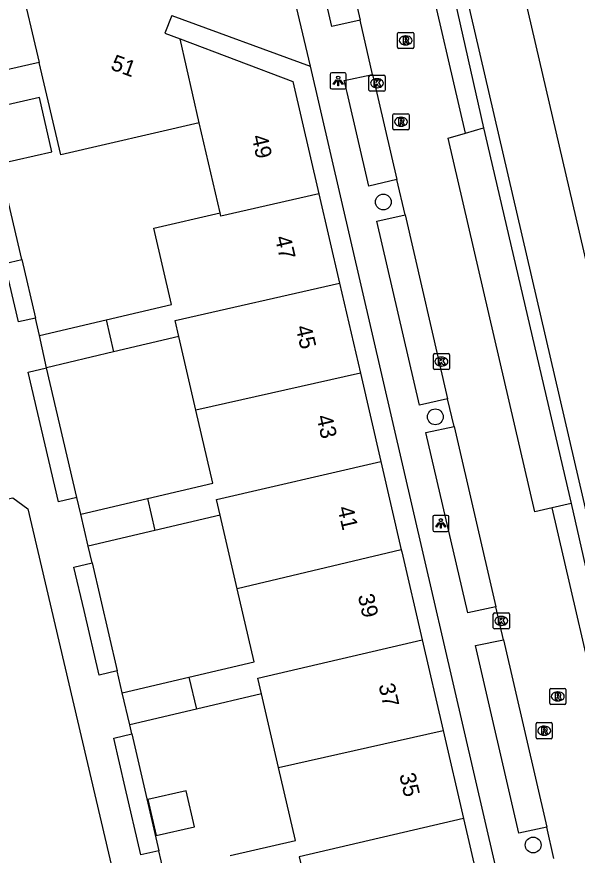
# Model space of a CAD drawing. Extents: x 156414 to 157775, y 382335 to 383765.
# Drawn here: x 156926.2 to 156961.1, y 383071.6 to 383123.7 of the extents above; entities that cross this region are included whole.
import ezdxf

# ---------------------------------------------------------------- set-up
doc = ezdxf.new("R2010")
doc.units = 0
for name, color, linetype in [('IMGEO_Boom', 7, 'Continuous'), ('IMGEO_Erf', 7, 'Continuous'), ('IMGEO_Fietspad_gesloten', 7, 'Continuous'), ('IMGEO_Haag', 7, 'Continuous'), ('IMGEO_Kolk', 7, 'Continuous'), ('IMGEO_Lichtpunt', 7, 'Continuous'), ('IMGEO_Pand', 7, 'Continuous'), ('IMGEO_Pand_nummerreeks', 7, 'Continuous'), ('IMGEO_Parkeervlak_open', 7, 'Continuous'), ('IMGEO_Rijbaan_lokaal_gesloten', 7, 'Continuous'), ('IMGEO_Rioolput', 7, 'Continuous'), ('IMGEO_Voetpad_open', 7, 'Continuous')]:
    doc.layers.add(name, color=color, linetype=linetype)

msp = doc.modelspace()

# ---------------------------------------------------------------- linework, layer by layer
at = {"layer": 'IMGEO_Boom'}
for centre in [(156949.021, 383112.178), (156952.253, 383098.818), (156958.336, 383072.189)]:
    msp.add_circle(centre, 0.489, dxfattribs=at)
at = {"layer": 'IMGEO_Erf'}
for points in [[(156926.546, 383108.606), (156927.401, 383104.963)], [(156929.966, 383093.793), (156928.092, 383101.872)], [(156930.916, 383089.738), (156932.466, 383083.023)], [(156933.388, 383079.097), (156935.073, 383071.831)]]:
    msp.add_lwpolyline(points, dxfattribs=at)
at = {"layer": 'IMGEO_Fietspad_gesloten'}
for points in [[(156956.998, 383128.424), (156976.896, 383042.722), (156978.21, 383036.937), (156979.748, 383030.207)], [(156976.49, 383029.242), (156976.279, 383030.186), (156973.443, 383042.041), (156953.568, 383127.732)]]:
    msp.add_lwpolyline(points, dxfattribs=at)
at = {"layer": 'IMGEO_Haag'}
for points in [[(156952.823, 383127.564), (156955.248, 383116.782)], [(156960.7, 383093.429), (156964.042, 383078.699)]]:
    msp.add_lwpolyline(points, dxfattribs=at)
at = {"layer": 'IMGEO_Kolk'}
for p, q in [((156948.204, 383120.066), (156949.056, 383120.066)), ((156948.129, 383119.14), (156948.129, 383119.992)), ((156948.617, 383119.846), (156948.642, 383119.846)), ((156949.13, 383119.992), (156949.13, 383119.14)), ((156949.056, 383119.066), (156948.204, 383119.066)), ((156948.64, 383119.286), (156948.615, 383119.286)), ((156952.132, 383101.828), (156952.132, 383102.68)), ((156952.207, 383102.754), (156953.059, 383102.754)), ((156952.62, 383102.534), (156952.645, 383102.534)), ((156953.133, 383102.68), (156953.133, 383101.828)), ((156952.643, 383101.974), (156952.618, 383101.974)), ((156953.059, 383101.754), (156952.207, 383101.754)), ((156955.858, 383085.702), (156955.858, 383086.554)), ((156955.933, 383086.628), (156956.785, 383086.628)), ((156956.346, 383086.408), (156956.371, 383086.408)), ((156956.859, 383086.554), (156956.859, 383085.702)), ((156956.785, 383085.628), (156955.933, 383085.628)), ((156956.369, 383085.848), (156956.344, 383085.848))]:
    msp.add_line(p, q, dxfattribs=at)
for points in [[(156948.204, 383120.066), (156949.056, 383120.066)], [(156948.129, 383119.14), (156948.129, 383119.992)], [(156948.45, 383119.766), (156948.573, 383119.766), (156948.573, 383119.615), (156948.703, 383119.766), (156948.867, 383119.766), (156948.721, 383119.615), (156948.874, 383119.366), (156948.722, 383119.366), (156948.637, 383119.53), (156948.573, 383119.463), (156948.573, 383119.366), (156948.45, 383119.366), (156948.45, 383119.766)], [(156949.13, 383119.992), (156949.13, 383119.14)], [(156949.056, 383119.066), (156948.204, 383119.066)], [(156952.132, 383101.828), (156952.132, 383102.68)], [(156952.207, 383102.754), (156953.059, 383102.754)], [(156952.453, 383102.454), (156952.576, 383102.454), (156952.576, 383102.303), (156952.706, 383102.454), (156952.87, 383102.454), (156952.724, 383102.303), (156952.877, 383102.054), (156952.725, 383102.054), (156952.64, 383102.218), (156952.576, 383102.151), (156952.576, 383102.054), (156952.453, 383102.054), (156952.453, 383102.454)], [(156953.133, 383102.68), (156953.133, 383101.828)], [(156953.059, 383101.754), (156952.207, 383101.754)], [(156955.858, 383085.702), (156955.858, 383086.554)], [(156955.933, 383086.628), (156956.785, 383086.628)], [(156956.179, 383086.328), (156956.302, 383086.328), (156956.302, 383086.177), (156956.432, 383086.328), (156956.596, 383086.328), (156956.45, 383086.177), (156956.603, 383085.928), (156956.451, 383085.928), (156956.366, 383086.092), (156956.302, 383086.025), (156956.302, 383085.928), (156956.179, 383085.928), (156956.179, 383086.328)], [(156956.859, 383086.554), (156956.859, 383085.702)], [(156956.785, 383085.628), (156955.933, 383085.628)]]:
    msp.add_lwpolyline(points, dxfattribs=at)
for centre, start, end in [((156948.206, 383119.99), 91.552, 178.448), ((156948.206, 383119.99), 91.552, 178.448), ((156949.054, 383119.99), 1.552, 88.448), ((156949.054, 383119.99), 1.552, 88.448), ((156948.206, 383119.142), 181.552, 268.448), ((156948.206, 383119.142), 181.552, 268.448), ((156949.054, 383119.142), 271.552, 358.448), ((156949.054, 383119.142), 271.552, 358.448), ((156952.209, 383102.678), 91.552, 178.448), ((156952.209, 383102.678), 91.552, 178.448), ((156953.057, 383102.678), 1.552, 88.448), ((156953.057, 383102.678), 1.552, 88.448), ((156952.209, 383101.83), 181.552, 268.448), ((156952.209, 383101.83), 181.552, 268.448), ((156953.057, 383101.83), 271.552, 358.448), ((156953.057, 383101.83), 271.552, 358.448), ((156955.935, 383086.552), 91.552, 178.448), ((156955.935, 383086.552), 91.552, 178.448), ((156956.783, 383086.552), 1.552, 88.448), ((156956.783, 383086.552), 1.552, 88.448), ((156955.935, 383085.704), 181.552, 268.448), ((156955.935, 383085.704), 181.552, 268.448), ((156956.783, 383085.704), 271.552, 358.448), ((156956.783, 383085.704), 271.552, 358.448)]:
    msp.add_arc(centre, 0.0765, start, end, dxfattribs=at)
for centre, major_axis, ratio, start_param, end_param in [((156948.616, 383119.566), (-0.387, 0.002), 0.722429, 4.712389, 7.853982), ((156948.641, 383119.566), (-0.39, 0.002), 0.717154, 1.570796, 4.712389), ((156952.619, 383102.254), (-0.387, 0.002), 0.722429, 4.712389, 7.853982), ((156952.644, 383102.254), (-0.39, 0.002), 0.717154, 1.570796, 4.712389), ((156956.345, 383086.128), (-0.387, 0.002), 0.722429, 4.712389, 7.853982), ((156956.37, 383086.128), (-0.39, 0.002), 0.717154, 1.570796, 4.712389)]:
    msp.add_ellipse(centre, major_axis=major_axis, ratio=ratio, start_param=start_param, end_param=end_param, dxfattribs=at)
at = {"layer": 'IMGEO_Lichtpunt'}
for p, q in [((156945.717, 383120.115), (156945.717, 383119.308)), ((156945.717, 383120.115), (156945.717, 383119.308)), ((156946.619, 383120.21), (156945.811, 383120.21)), ((156946.619, 383120.21), (156945.811, 383120.21)), ((156946.713, 383119.308), (156946.713, 383120.115)), ((156946.713, 383119.308), (156946.713, 383120.115)), ((156945.811, 383119.214), (156946.619, 383119.214)), ((156945.811, 383119.214), (156946.619, 383119.214)), ((156952.096, 383092.592), (156952.096, 383091.785)), ((156952.096, 383092.592), (156952.096, 383091.785)), ((156952.998, 383092.687), (156952.19, 383092.687)), ((156952.998, 383092.687), (156952.19, 383092.687)), ((156953.092, 383091.785), (156953.092, 383092.592)), ((156953.092, 383091.785), (156953.092, 383092.592)), ((156952.19, 383091.691), (156952.998, 383091.691)), ((156952.19, 383091.691), (156952.998, 383091.691))]:
    msp.add_line(p, q, dxfattribs=at)
for points in [[(156946.091, 383119.779), (156946.13, 383119.751), (156945.942, 383119.489), (156945.904, 383119.516), (156946.091, 383119.779)], [(156946.193, 383119.731), (156946.24, 383119.731), (156946.24, 383119.409), (156946.193, 383119.409), (156946.193, 383119.731)], [(156946.303, 383119.751), (156946.341, 383119.778), (156946.528, 383119.516), (156946.489, 383119.488), (156946.303, 383119.751)], [(156952.47, 383092.256), (156952.509, 383092.228), (156952.321, 383091.966), (156952.283, 383091.993), (156952.47, 383092.256)], [(156952.572, 383092.208), (156952.619, 383092.208), (156952.619, 383091.886), (156952.572, 383091.886), (156952.572, 383092.208)], [(156952.682, 383092.228), (156952.72, 383092.255), (156952.907, 383091.993), (156952.868, 383091.965), (156952.682, 383092.228)]]:
    msp.add_lwpolyline(points, dxfattribs=at)
for centre in [(156946.216, 383119.913), (156952.595, 383092.39)]:
    msp.add_circle(centre, 0.0994, dxfattribs=at)
for centre, start, end in [((156945.811, 383120.115), 90, 180), ((156945.811, 383120.115), 90, 180), ((156946.619, 383120.115), 0, 90), ((156946.619, 383120.115), 0, 90), ((156945.811, 383119.308), 180, 270), ((156945.811, 383119.308), 180, 270), ((156946.619, 383119.308), 270, 0), ((156946.619, 383119.308), 270, 360), ((156952.19, 383092.592), 90, 180), ((156952.19, 383092.592), 90, 180), ((156952.998, 383092.592), 0, 90), ((156952.998, 383092.592), 0, 90), ((156952.19, 383091.785), 180, 270), ((156952.19, 383091.785), 180, 270), ((156952.998, 383091.785), 270, 0), ((156952.998, 383091.785), 270, 360)]:
    msp.add_arc(centre, 0.0946, start, end, dxfattribs=at)
at = {"layer": 'IMGEO_Pand'}
for points in [[(156926.408, 383126.051), (156927.628, 383120.863)], [(156927.628, 383120.863), (156927.433, 383120.818), (156925.35, 383120.341), (156918.959, 383118.878), (156917.68, 383124.383)], [(156935.868, 383123.785), (156935.441, 383122.675), (156936.383, 383122.32)], [(156936.383, 383122.32), (156943.393, 383119.681), (156945.012, 383112.686)], [(156937.582, 383117.105), (156936.383, 383122.32)], [(156937.582, 383117.105), (156928.981, 383115.107), (156927.628, 383120.863)], [(156925.109, 383114.549), (156928.42, 383115.306), (156927.649, 383118.678), (156924.191, 383117.887), (156924.939, 383114.615)], [(156938.872, 383111.497), (156937.582, 383117.105)], [(156945.012, 383112.686), (156938.919, 383111.293), (156938.872, 383111.497)], [(156945.012, 383112.686), (156946.295, 383107.14)], [(156931.795, 383104.856), (156935.845, 383105.806), (156934.75, 383110.542), (156938.872, 383111.497)], [(156936.307, 383103.808), (156936.077, 383104.802), (156946.295, 383107.14)], [(156946.295, 383107.14), (156947.592, 383101.536)], [(156927.654, 383103.884), (156931.795, 383104.856)], [(156931.795, 383104.856), (156932.258, 383102.854)], [(156928.092, 383101.872), (156927.654, 383103.884)], [(156936.307, 383103.808), (156932.258, 383102.854)], [(156937.364, 383099.238), (156936.307, 383103.808)], [(156932.258, 383102.854), (156928.092, 383101.872)], [(156947.592, 383101.536), (156937.364, 383099.238)], [(156947.592, 383101.536), (156948.865, 383096.039)], [(156934.367, 383093.735), (156938.417, 383094.687), (156937.364, 383099.238)], [(156938.877, 383092.699), (156938.649, 383093.684), (156948.865, 383096.039)], [(156948.865, 383096.039), (156950.137, 383090.537)], [(156930.21, 383092.757), (156934.367, 383093.735)], [(156934.367, 383093.735), (156934.827, 383091.749)], [(156930.674, 383090.774), (156930.21, 383092.757)], [(156938.877, 383092.699), (156934.827, 383091.749)], [(156939.934, 383088.129), (156938.877, 383092.699)], [(156934.827, 383091.749), (156930.674, 383090.774)], [(156950.137, 383090.537), (156939.934, 383088.129)], [(156950.137, 383090.537), (156950.163, 383090.429), (156951.432, 383084.946)], [(156936.937, 383082.628), (156940.987, 383083.578), (156939.934, 383088.129)], [(156941.447, 383081.59), (156941.219, 383082.575), (156951.432, 383084.946)], [(156951.432, 383084.946), (156952.735, 383079.313)], [(156932.787, 383081.655), (156936.937, 383082.628)], [(156936.937, 383082.628), (156937.398, 383080.635)], [(156933.256, 383079.658), (156932.787, 383081.655)], [(156941.447, 383081.59), (156937.398, 383080.635)], [(156942.504, 383077.02), (156941.447, 383081.59)], [(156937.398, 383080.635), (156933.256, 383079.658)], [(156942.504, 383077.02), (156952.735, 383079.313)], [(156952.735, 383079.313), (156954.003, 383073.835)], [(156939.502, 383071.538), (156943.554, 383072.479), (156942.504, 383077.02)], [(156934.384, 383075.014), (156934.9, 383072.779), (156937.284, 383073.329), (156936.767, 383075.565), (156934.384, 383075.014)], [(156954.003, 383073.835), (156943.788, 383071.465), (156944.016, 383070.481)], [(156954.003, 383073.835), (156955.306, 383068.207)]]:
    msp.add_lwpolyline(points, dxfattribs=at)
at = {"layer": 'IMGEO_Parkeervlak_open'}
for points in [[(156954.128, 383116.462), (156955.248, 383116.782)], [(156955.248, 383116.782), (156960.7, 383093.429)], [(156960.7, 383093.429), (156959.518, 383093.157)]]:
    msp.add_lwpolyline(points, dxfattribs=at)
at = {"layer": 'IMGEO_Rijbaan_lokaal_gesloten'}
for points in [[(156896.934, 383334.801), (156897.582, 383334.37), (156898.278, 383333.72), (156899.091, 383332.546), (156899.456, 383331.586), (156899.997, 383329.378), (156926.194, 383216.018), (156930.791, 383196.032), (156947.571, 383123.479)], [(156954.128, 383116.462), (156951.623, 383127.292)], [(156948.35, 383120.113), (156947.571, 383123.479)], [(156948.35, 383120.113), (156949.863, 383113.57)], [(156959.518, 383093.157), (156958.429, 383092.907), (156953.06, 383116.157), (156954.128, 383116.462)], [(156950.369, 383111.384), (156949.863, 383113.57)], [(156950.369, 383111.384), (156953.018, 383099.928)], [(156953.415, 383098.214), (156953.018, 383099.928)], [(156953.415, 383098.214), (156956.007, 383087.008)], [(156962.929, 383078.41), (156959.518, 383093.157)], [(156956.484, 383084.945), (156956.007, 383087.008)], [(156956.484, 383084.945), (156959.176, 383073.305)], [(156959.629, 383071.348), (156959.176, 383073.305)]]:
    msp.add_lwpolyline(points, dxfattribs=at)
at = {"layer": 'IMGEO_Rioolput'}
for p, q in [((156949.909, 383121.802), (156949.909, 383122.654)), ((156949.984, 383122.728), (156950.836, 383122.728)), ((156950.91, 383122.654), (156950.91, 383121.802)), ((156950.397, 383122.508), (156950.422, 383122.508)), ((156950.836, 383121.728), (156949.984, 383121.728)), ((156950.42, 383121.948), (156950.395, 383121.948)), ((156949.617, 383116.744), (156949.617, 383117.596)), ((156949.692, 383117.67), (156950.544, 383117.67)), ((156950.105, 383117.45), (156950.13, 383117.45)), ((156950.618, 383117.596), (156950.618, 383116.744)), ((156950.128, 383116.89), (156950.103, 383116.89)), ((156950.544, 383116.67), (156949.692, 383116.67)), ((156959.363, 383081.006), (156959.363, 383081.858)), ((156959.438, 383081.932), (156960.29, 383081.932)), ((156959.851, 383081.712), (156959.876, 383081.712)), ((156960.364, 383081.858), (156960.364, 383081.006)), ((156960.29, 383080.932), (156959.438, 383080.932)), ((156959.874, 383081.152), (156959.849, 383081.152)), ((156958.522, 383078.875), (156958.522, 383079.727)), ((156958.597, 383079.801), (156959.449, 383079.801)), ((156959.01, 383079.581), (156959.035, 383079.581)), ((156959.523, 383079.727), (156959.523, 383078.875)), ((156959.033, 383079.021), (156959.008, 383079.021)), ((156959.449, 383078.801), (156958.597, 383078.801))]:
    msp.add_line(p, q, dxfattribs=at)
for points in [[(156949.909, 383121.802), (156949.909, 383122.654)], [(156949.984, 383122.728), (156950.836, 383122.728)], [(156950.91, 383122.654), (156950.91, 383121.802)], [(156950.498, 383122.426), (156950.246, 383122.428), (156950.246, 383122.028)], [(156950.246, 383122.028), (156950.37, 383122.028), (156950.37, 383122.19), (156950.381, 383122.19)], [(156950.424, 383122.347), (156950.37, 383122.347), (156950.37, 383122.266)], [(156950.37, 383122.266), (156950.422, 383122.266)], [(156950.428, 383122.161), (156950.499, 383122.028), (156950.639, 383122.028), (156950.574, 383122.154)], [(156950.836, 383121.728), (156949.984, 383121.728)], [(156949.617, 383116.744), (156949.617, 383117.596)], [(156949.692, 383117.67), (156950.544, 383117.67)], [(156950.618, 383117.596), (156950.618, 383116.744)], [(156950.206, 383117.368), (156949.954, 383117.37), (156949.954, 383116.97)], [(156949.954, 383116.97), (156950.078, 383116.97), (156950.078, 383117.132), (156950.089, 383117.132)], [(156950.132, 383117.289), (156950.078, 383117.289), (156950.078, 383117.208)], [(156950.078, 383117.208), (156950.13, 383117.208)], [(156950.136, 383117.103), (156950.207, 383116.97), (156950.347, 383116.97), (156950.282, 383117.096)], [(156950.544, 383116.67), (156949.692, 383116.67)], [(156959.363, 383081.006), (156959.363, 383081.858)], [(156959.438, 383081.932), (156960.29, 383081.932)], [(156959.952, 383081.63), (156959.7, 383081.632), (156959.7, 383081.232)], [(156959.878, 383081.551), (156959.824, 383081.551), (156959.824, 383081.47)], [(156959.824, 383081.47), (156959.876, 383081.47)], [(156960.364, 383081.858), (156960.364, 383081.006)], [(156960.29, 383080.932), (156959.438, 383080.932)], [(156959.7, 383081.232), (156959.824, 383081.232), (156959.824, 383081.394), (156959.835, 383081.394)], [(156959.882, 383081.365), (156959.953, 383081.232), (156960.093, 383081.232), (156960.028, 383081.358)], [(156958.522, 383078.875), (156958.522, 383079.727)], [(156958.597, 383079.801), (156959.449, 383079.801)], [(156959.111, 383079.499), (156958.859, 383079.501), (156958.859, 383079.101)], [(156959.037, 383079.42), (156958.983, 383079.42), (156958.983, 383079.339)], [(156959.523, 383079.727), (156959.523, 383078.875)], [(156958.859, 383079.101), (156958.983, 383079.101), (156958.983, 383079.263), (156958.994, 383079.263)], [(156958.983, 383079.339), (156959.035, 383079.339)], [(156959.041, 383079.234), (156959.112, 383079.101), (156959.252, 383079.101), (156959.187, 383079.227)], [(156959.449, 383078.801), (156958.597, 383078.801)]]:
    msp.add_lwpolyline(points, dxfattribs=at)
for centre, radius, start, end in [((156949.986, 383122.652), 0.0765, 91.552, 178.448), ((156949.986, 383122.652), 0.0765, 91.552, 178.448), ((156950.834, 383122.652), 0.0765, 1.552, 88.448), ((156950.834, 383122.652), 0.0765, 1.552, 88.448), ((156950.38, 383122.137), 0.0533, 26.0293, 88.6989), ((156950.406, 383122.455), 0.19, 274.7715, 282.9687), ((156950.43, 383122.251), 0.0964, 77.0061, 93.1865), ((156950.444, 383122.308), 0.0378, 276.6634, 79.6772), ((156950.497, 383122.316), 0.109, 350.3612, 89.416), ((156950.495, 383122.316), 0.112, 277.5842, 350.9817), ((156950.479, 383122.101), 0.108, 29.5134, 73.7905), ((156949.986, 383121.804), 0.0765, 181.552, 268.448), ((156949.986, 383121.804), 0.0765, 181.552, 268.448), ((156950.834, 383121.804), 0.0765, 271.552, 358.448), ((156950.834, 383121.804), 0.0765, 271.552, 358.448), ((156949.694, 383117.594), 0.0765, 91.552, 178.448), ((156949.694, 383117.594), 0.0765, 91.552, 178.448), ((156950.542, 383117.594), 0.0765, 1.552, 88.448), ((156950.542, 383117.594), 0.0765, 1.552, 88.448), ((156950.088, 383117.079), 0.0533, 26.0293, 88.6989), ((156950.114, 383117.397), 0.19, 274.7715, 282.9687), ((156950.138, 383117.193), 0.0964, 77.0061, 93.1865), ((156950.152, 383117.25), 0.0378, 276.6634, 79.6772), ((156950.205, 383117.258), 0.109, 350.3612, 89.416), ((156950.203, 383117.258), 0.112, 277.5842, 350.9817), ((156950.187, 383117.043), 0.108, 29.5134, 73.7905), ((156949.694, 383116.746), 0.0765, 181.552, 268.448), ((156949.694, 383116.746), 0.0765, 181.552, 268.448), ((156950.542, 383116.746), 0.0765, 271.552, 358.448), ((156950.542, 383116.746), 0.0765, 271.552, 358.448), ((156959.44, 383081.856), 0.0765, 91.552, 178.448), ((156959.44, 383081.856), 0.0765, 91.552, 178.448), ((156959.86, 383081.659), 0.19, 274.7715, 282.9687), ((156959.884, 383081.455), 0.0964, 77.0061, 93.1865), ((156959.898, 383081.512), 0.0378, 276.6634, 79.6772), ((156959.951, 383081.52), 0.109, 350.3612, 89.416), ((156959.949, 383081.52), 0.112, 277.5842, 350.9817), ((156960.288, 383081.856), 0.0765, 1.552, 88.448), ((156960.288, 383081.856), 0.0765, 1.552, 88.448), ((156959.44, 383081.008), 0.0765, 181.552, 268.448), ((156959.44, 383081.008), 0.0765, 181.552, 268.448), ((156959.834, 383081.341), 0.0533, 26.0293, 88.6989), ((156959.933, 383081.305), 0.108, 29.5134, 73.7905), ((156960.288, 383081.008), 0.0765, 271.552, 358.448), ((156960.288, 383081.008), 0.0765, 271.552, 358.448), ((156958.599, 383079.725), 0.0765, 91.552, 178.448), ((156958.599, 383079.725), 0.0765, 91.552, 178.448), ((156959.019, 383079.528), 0.19, 274.7715, 282.9687), ((156959.043, 383079.324), 0.0964, 77.0061, 93.1865), ((156959.057, 383079.381), 0.0378, 276.6634, 79.6772), ((156959.11, 383079.389), 0.109, 350.3612, 89.416), ((156959.108, 383079.389), 0.112, 277.5842, 350.9817), ((156959.447, 383079.725), 0.0765, 1.552, 88.448), ((156959.447, 383079.725), 0.0765, 1.552, 88.448), ((156958.599, 383078.877), 0.0765, 181.552, 268.448), ((156958.599, 383078.877), 0.0765, 181.552, 268.448), ((156958.993, 383079.21), 0.0533, 26.0293, 88.6989), ((156959.092, 383079.174), 0.108, 29.5134, 73.7905), ((156959.447, 383078.877), 0.0765, 271.552, 358.448), ((156959.447, 383078.877), 0.0765, 271.552, 358.448)]:
    msp.add_arc(centre, radius, start, end, dxfattribs=at)
for centre, major_axis, ratio, start_param, end_param in [((156950.396, 383122.228), (-0.387, 0.002), 0.722429, 4.712389, 7.853982), ((156950.421, 383122.228), (-0.39, 0.002), 0.717154, 1.570796, 4.712389), ((156950.104, 383117.17), (-0.387, 0.002), 0.722429, 4.712389, 7.853982), ((156950.129, 383117.17), (-0.39, 0.002), 0.717154, 1.570796, 4.712389), ((156959.85, 383081.432), (-0.387, 0.002), 0.722429, 4.712389, 7.853982), ((156959.875, 383081.432), (-0.39, 0.002), 0.717154, 1.570796, 4.712389), ((156959.009, 383079.301), (-0.387, 0.002), 0.722429, 4.712389, 7.853982), ((156959.034, 383079.301), (-0.39, 0.002), 0.717154, 1.570796, 4.712389)]:
    msp.add_ellipse(centre, major_axis=major_axis, ratio=ratio, start_param=start_param, end_param=end_param, dxfattribs=at)
at = {"layer": 'IMGEO_Voetpad_open'}
for points in [[(156947.571, 383123.479), (156945.817, 383123.097), (156929.061, 383195.633), (156924.228, 383216.555), (156916.508, 383250), (156897.054, 383334.28), (156897.009, 383334.474), (156896.934, 383334.801)], [(156943.025, 383126.762), (156944.482, 383120.619)], [(156935.868, 383123.785), (156944.482, 383120.619)], [(156944.482, 383120.619), (156960.408, 383051.718)], [(156949.863, 383113.57), (156948.116, 383113.168), (156946.764, 383118.997), (156946.592, 383119.743), (156948.35, 383120.113)], [(156926.546, 383108.606), (156925.732, 383112.071), (156925.155, 383114.531), (156925.109, 383114.549)], [(156953.018, 383099.928), (156951.273, 383099.549), (156948.621, 383110.988), (156950.369, 383111.384)], [(156927.401, 383104.963), (156926.352, 383104.717), (156925.497, 383108.36), (156926.546, 383108.606)], [(156927.654, 383103.884), (156927.401, 383104.963)], [(156929.966, 383093.793), (156928.834, 383093.527), (156926.935, 383101.599), (156928.092, 383101.872)], [(156956.007, 383087.008), (156954.269, 383086.631), (156951.67, 383097.836), (156953.415, 383098.214)], [(156917.174, 383091.826), (156925.984, 383093.777), (156926.93, 383093.098), (156932.558, 383069.033), (156932.278, 383068.364), (156925.855, 383063.273), (156917.174, 383091.826)], [(156930.21, 383092.757), (156929.966, 383093.793)], [(156930.916, 383089.738), (156930.674, 383090.774)], [(156932.466, 383083.023), (156931.358, 383082.763), (156930.418, 383086.773), (156929.785, 383089.473), (156930.916, 383089.738)], [(156959.176, 383073.305), (156957.445, 383072.932), (156954.74, 383084.598), (156956.484, 383084.945)], [(156932.787, 383081.655), (156932.466, 383083.023)], [(156933.388, 383079.097), (156933.256, 383079.658)], [(156935.073, 383071.831), (156933.957, 383071.572), (156932.982, 383075.772), (156932.27, 383078.835), (156933.388, 383079.097)], [(156935.364, 383070.577), (156935.073, 383071.831)]]:
    msp.add_lwpolyline(points, dxfattribs=at)

# ---------------------------------------------------------------- texts
at = {"layer": 'IMGEO_Pand_nummerreeks'}
for s, rotation, p in [('51', 339.8892, (156932.012, 383120.438)), ('49', 283.0306, (156940.821, 383116.252)), ('47', 283.0306, (156942.274, 383109.973)), ('45', 283.0306, (156943.562, 383104.404)), ('43', 283.0306, (156944.851, 383098.836)), ('41', 283.0306, (156946.165, 383093.157)), ('39', 283.0306, (156947.429, 383087.698)), ('37', 283.0306, (156948.718, 383082.13)), ('35', 283.0306, (156950.006, 383076.561))]:
    msp.add_text(s, height=1, rotation=rotation, dxfattribs=at).set_placement(p)

doc.saveas('drawing.dxf')
